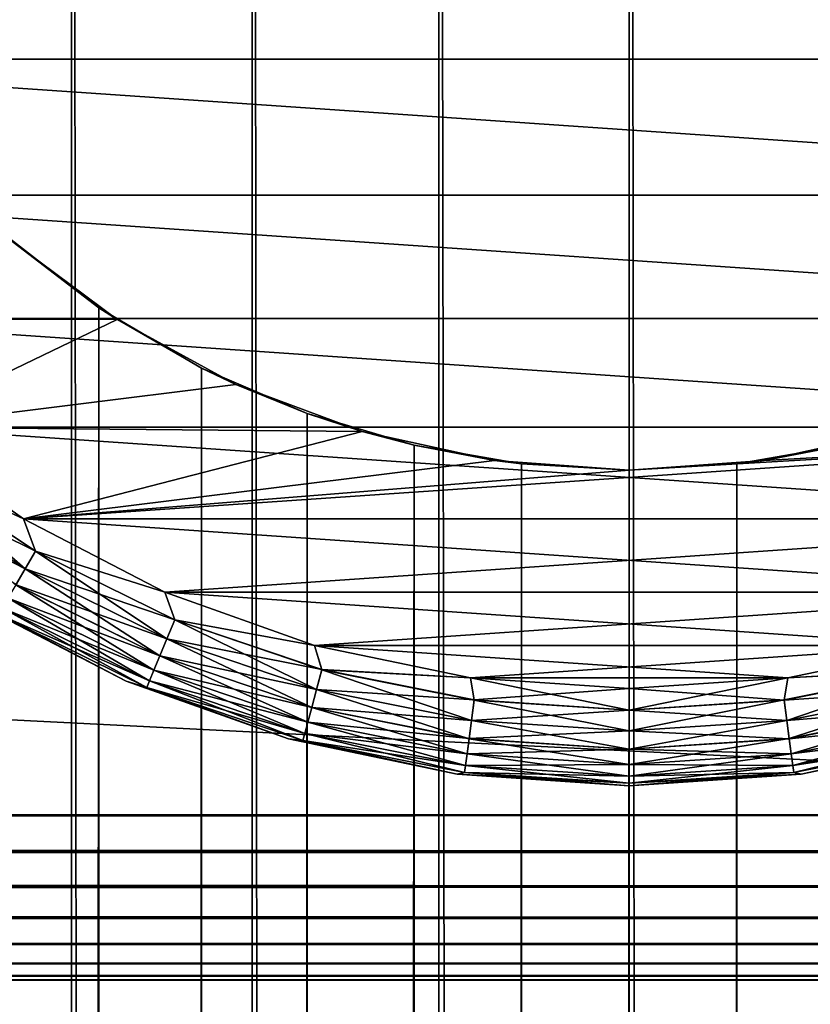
# Model space of a CAD drawing. Extents: x -265 to 265, y 0 to 1307.
# Tile 419 of 436: x 244 to 252, y 1265 to 1275. Entities that reach past the tile are written whole.
import ezdxf

# ---------------------------------------------------------------- set-up
doc = ezdxf.new("R2010")
doc.units = 0
doc.header["$LTSCALE"] = 65.185185
for name, color, linetype in [('39', 7, 'CONTINUOUS'), ('40', 7, 'CONTINUOUS'), ('45', 7, 'CONTINUOUS'), ('46', 7, 'CONTINUOUS'), ('49', 7, 'CONTINUOUS'), ('50', 7, 'CONTINUOUS'), ('53', 7, 'CONTINUOUS'), ('54', 7, 'CONTINUOUS'), ('57', 7, 'CONTINUOUS'), ('58', 7, 'CONTINUOUS'), ('61', 7, 'CONTINUOUS'), ('62', 7, 'CONTINUOUS'), ('71', 7, 'CONTINUOUS'), ('72', 7, 'CONTINUOUS'), ('73', 7, 'CONTINUOUS'), ('74', 7, 'CONTINUOUS'), ('75', 7, 'CONTINUOUS')]:
    doc.layers.add(name, color=color, linetype=linetype)

msp = doc.modelspace()

# ---------------------------------------------------------------- linework, layer by layer
at = {"layer": '39', "color": 7, "linetype": 'CONTINUOUS'}
for points in [[(242.5, 1, 12.99), (244.26, 1, 13.858), (242.5, 1299, 12.99), (242.5, 1, 12.99)], [(242.5, 1299, 12.99), (244.26, 1, 13.858), (244.26, 1299, 13.858), (242.5, 1299, 12.99)], [(244.26, 1, 13.858), (246.118, 1, 14.489), (244.26, 1299, 13.858), (244.26, 1, 13.858)], [(244.26, 1299, 13.858), (246.118, 1, 14.489), (246.118, 1299, 14.489), (244.26, 1299, 13.858)], [(246.118, 1, 14.489), (248.042, 1, 14.872), (246.118, 1299, 14.489), (246.118, 1, 14.489)], [(246.118, 1299, 14.489), (248.042, 1, 14.872), (248.042, 1299, 14.872), (246.118, 1299, 14.489)], [(248.042, 1, 14.872), (250, 1, 15), (248.042, 1299, 14.872), (248.042, 1, 14.872)], [(248.042, 1299, 14.872), (250, 1, 15), (250, 1299, 15), (248.042, 1299, 14.872)], [(250, 1, 15), (251.958, 1, 14.872), (250, 1299, 15), (250, 1, 15)], [(250, 1299, 15), (251.958, 1, 14.872), (251.958, 1299, 14.872), (250, 1299, 15)]]:
    msp.add_3dface(points, dxfattribs=at)
at = {"layer": '40', "color": 7, "linetype": 'CONTINUOUS'}
for points in [[(243.539, 1272.698, -13.537), (244.542, 1271.921, -13.972), (243.539, 27.302, -13.537), (243.539, 1272.698, -13.537)], [(243.539, 27.302, -13.537), (244.542, 1271.921, -13.972), (244.542, 28.079, -13.972), (243.539, 27.302, -13.537)], [(244.542, 1271.921, -13.972), (245.599, 1271.3, -14.34), (244.542, 28.079, -13.972), (244.542, 1271.921, -13.972)], [(244.542, 28.079, -13.972), (245.599, 1271.3, -14.34), (245.599, 28.7, -14.34), (244.542, 28.079, -13.972)], [(245.599, 1271.3, -14.34), (246.686, 1270.831, -14.629), (245.599, 28.7, -14.34), (245.599, 1271.3, -14.34)], [(245.599, 28.7, -14.34), (246.686, 1270.831, -14.629), (246.686, 29.169, -14.629), (245.599, 28.7, -14.34)], [(246.686, 1270.831, -14.629), (247.786, 1270.505, -14.836), (246.686, 29.169, -14.629), (246.686, 1270.831, -14.629)], [(246.686, 29.169, -14.629), (247.786, 1270.505, -14.836), (247.786, 29.495, -14.836), (246.686, 29.169, -14.629)], [(247.786, 1270.505, -14.836), (248.892, 1270.313, -14.959), (247.786, 29.495, -14.836), (247.786, 1270.505, -14.836)], [(251.108, 1270.313, -14.959), (252.214, 1270.505, -14.836), (251.108, 29.687, -14.959), (251.108, 1270.313, -14.959)], [(251.108, 29.687, -14.959), (252.214, 1270.505, -14.836), (252.214, 29.495, -14.836), (251.108, 29.687, -14.959)], [(247.786, 29.495, -14.836), (248.892, 1270.313, -14.959), (248.892, 29.687, -14.959), (247.786, 29.495, -14.836)], [(248.892, 1270.313, -14.959), (250, 1270.25, -15), (248.892, 29.687, -14.959), (248.892, 1270.313, -14.959)], [(248.892, 29.687, -14.959), (250, 1270.25, -15), (250, 29.75, -15), (248.892, 29.687, -14.959)], [(250, 1270.25, -15), (251.108, 1270.313, -14.959), (250, 29.75, -15), (250, 1270.25, -15)], [(250, 29.75, -15), (251.108, 1270.313, -14.959), (251.108, 29.687, -14.959), (250, 29.75, -15)]]:
    msp.add_3dface(points, dxfattribs=at)
at = {"layer": '45', "color": 7, "linetype": 'CONTINUOUS'}
for points in [[(244.542, 1271.921, -13.972), (243.539, 1272.698, -13.537), (243.615, 1272.631, -25), (244.542, 1271.921, -13.972)], [(244.729, 1271.798, -25), (244.542, 1271.921, -13.972), (243.615, 1272.631, -25), (244.729, 1271.798, -25)], [(245.599, 1271.3, -14.34), (244.542, 1271.921, -13.972), (244.729, 1271.798, -25), (245.599, 1271.3, -14.34)], [(245.95, 1271.131, -25), (245.599, 1271.3, -14.34), (244.729, 1271.798, -25), (245.95, 1271.131, -25)], [(246.686, 1270.831, -14.629), (245.599, 1271.3, -14.34), (245.95, 1271.131, -25), (246.686, 1270.831, -14.629)], [(247.253, 1270.645, -25), (246.686, 1270.831, -14.629), (245.95, 1271.131, -25), (247.253, 1270.645, -25)], [(247.786, 1270.505, -14.836), (246.686, 1270.831, -14.629), (247.253, 1270.645, -25), (247.786, 1270.505, -14.836)], [(248.612, 1270.349, -25), (247.786, 1270.505, -14.836), (247.253, 1270.645, -25), (248.612, 1270.349, -25)], [(248.892, 1270.313, -14.959), (247.786, 1270.505, -14.836), (248.612, 1270.349, -25), (248.892, 1270.313, -14.959)], [(250, 1270.25, -25), (248.892, 1270.313, -14.959), (248.612, 1270.349, -25), (250, 1270.25, -25)], [(250, 1270.25, -15), (248.892, 1270.313, -14.959), (250, 1270.25, -25), (250, 1270.25, -15)]]:
    msp.add_3dface(points, dxfattribs=at)
at = {"layer": '46', "color": 7, "linetype": 'CONTINUOUS'}
for points in [[(252.747, 1270.645, -25), (252.214, 1270.505, -14.836), (251.388, 1270.349, -25), (252.747, 1270.645, -25)], [(252.214, 1270.505, -14.836), (251.108, 1270.313, -14.959), (251.388, 1270.349, -25), (252.214, 1270.505, -14.836)], [(251.108, 1270.313, -14.959), (250, 1270.25, -15), (251.388, 1270.349, -25), (251.108, 1270.313, -14.959)], [(250, 1270.25, -15), (250, 1270.25, -25), (251.388, 1270.349, -25), (250, 1270.25, -15)]]:
    msp.add_3dface(points, dxfattribs=at)
at = {"layer": '49', "color": 7, "linetype": 'CONTINUOUS'}
for points in [[(244.729, 1271.798, -25), (243.615, 1272.631, -25), (241.23, 1271.809, -25), (244.729, 1271.798, -25)], [(242.427, 1270.691, -25), (244.729, 1271.798, -25), (241.23, 1271.809, -25), (242.427, 1270.691, -25)], [(245.95, 1271.131, -25), (244.729, 1271.798, -25), (242.427, 1270.691, -25), (245.95, 1271.131, -25)], [(247.253, 1270.645, -25), (245.95, 1271.131, -25), (242.427, 1270.691, -25), (247.253, 1270.645, -25)], [(243.765, 1269.747, -25), (247.253, 1270.645, -25), (242.427, 1270.691, -25), (243.765, 1269.747, -25)], [(250, 1270.25, -25), (243.765, 1269.747, -25), (257.573, 1270.691, -25), (250, 1270.25, -25)], [(257.573, 1270.691, -25), (243.765, 1269.747, -25), (256.235, 1269.747, -25), (257.573, 1270.691, -25)], [(248.612, 1270.349, -25), (247.253, 1270.645, -25), (243.765, 1269.747, -25), (248.612, 1270.349, -25)], [(251.388, 1270.349, -25), (250, 1270.25, -25), (257.573, 1270.691, -25), (251.388, 1270.349, -25)], [(252.747, 1270.645, -25), (251.388, 1270.349, -25), (257.573, 1270.691, -25), (252.747, 1270.645, -25)], [(250, 1270.25, -25), (248.612, 1270.349, -25), (243.765, 1269.747, -25), (250, 1270.25, -25)], [(243.765, 1269.747, -25), (245.219, 1268.993, -25), (256.235, 1269.747, -25), (243.765, 1269.747, -25)], [(256.235, 1269.747, -25), (245.219, 1268.993, -25), (254.781, 1268.993, -25), (256.235, 1269.747, -25)], [(245.219, 1268.993, -25), (246.762, 1268.445, -25), (254.781, 1268.993, -25), (245.219, 1268.993, -25)], [(254.781, 1268.993, -25), (246.762, 1268.445, -25), (253.238, 1268.445, -25), (254.781, 1268.993, -25)], [(246.762, 1268.445, -25), (248.366, 1268.112, -25), (253.238, 1268.445, -25), (246.762, 1268.445, -25)], [(253.238, 1268.445, -25), (248.366, 1268.112, -25), (251.634, 1268.112, -25), (253.238, 1268.445, -25)], [(248.366, 1268.112, -25), (250, 1268, -25), (251.634, 1268.112, -25), (248.366, 1268.112, -25)]]:
    msp.add_3dface(points, dxfattribs=at)
at = {"layer": '50', "color": 7, "linetype": 'CONTINUOUS'}
for points in [[(239.345, 1274.479, -75), (238.693, 1275.981, -75), (260.655, 1274.479, -75), (239.345, 1274.479, -75)], [(260.655, 1274.479, -75), (238.693, 1275.981, -75), (261.307, 1275.981, -75), (260.655, 1274.479, -75)], [(240.196, 1273.08, -75), (239.345, 1274.479, -75), (259.804, 1273.08, -75), (240.196, 1273.08, -75)], [(259.804, 1273.08, -75), (239.345, 1274.479, -75), (260.655, 1274.479, -75), (259.804, 1273.08, -75)], [(241.23, 1271.809, -75), (240.196, 1273.08, -75), (258.77, 1271.809, -75), (241.23, 1271.809, -75)], [(258.77, 1271.809, -75), (240.196, 1273.08, -75), (259.804, 1273.08, -75), (258.77, 1271.809, -75)], [(242.427, 1270.691, -75), (241.23, 1271.809, -75), (257.573, 1270.691, -75), (242.427, 1270.691, -75)], [(257.573, 1270.691, -75), (241.23, 1271.809, -75), (258.77, 1271.809, -75), (257.573, 1270.691, -75)], [(243.765, 1269.747, -75), (242.427, 1270.691, -75), (256.235, 1269.747, -75), (243.765, 1269.747, -75)], [(256.235, 1269.747, -75), (242.427, 1270.691, -75), (257.573, 1270.691, -75), (256.235, 1269.747, -75)], [(245.219, 1268.993, -75), (243.765, 1269.747, -75), (254.781, 1268.993, -75), (245.219, 1268.993, -75)], [(254.781, 1268.993, -75), (243.765, 1269.747, -75), (256.235, 1269.747, -75), (254.781, 1268.993, -75)], [(246.762, 1268.445, -75), (245.219, 1268.993, -75), (253.238, 1268.445, -75), (246.762, 1268.445, -75)], [(253.238, 1268.445, -75), (245.219, 1268.993, -75), (254.781, 1268.993, -75), (253.238, 1268.445, -75)], [(248.366, 1268.112, -75), (246.762, 1268.445, -75), (251.634, 1268.112, -75), (248.366, 1268.112, -75)], [(251.634, 1268.112, -75), (246.762, 1268.445, -75), (253.238, 1268.445, -75), (251.634, 1268.112, -75)], [(250, 1268, -75), (248.366, 1268.112, -75), (251.634, 1268.112, -75), (250, 1268, -75)]]:
    msp.add_3dface(points, dxfattribs=at)
at = {"layer": '53', "color": 7, "linetype": 'CONTINUOUS'}
for points in [[(243.245, 1268.893, -74), (244.821, 1268.076, -74), (243.245, 1268.893, -26), (243.245, 1268.893, -74)], [(243.245, 1268.893, -26), (244.821, 1268.076, -74), (244.821, 1268.076, -26), (243.245, 1268.893, -26)], [(244.821, 1268.076, -74), (246.493, 1267.482, -74), (244.821, 1268.076, -26), (244.821, 1268.076, -74)], [(244.821, 1268.076, -26), (246.493, 1267.482, -74), (246.493, 1267.482, -26), (244.821, 1268.076, -26)], [(246.493, 1267.482, -74), (248.23, 1267.121, -74), (246.493, 1267.482, -26), (246.493, 1267.482, -74)], [(246.493, 1267.482, -26), (248.23, 1267.121, -74), (248.23, 1267.121, -26), (246.493, 1267.482, -26)], [(248.23, 1267.121, -74), (250, 1267, -74), (248.23, 1267.121, -26), (248.23, 1267.121, -74)], [(248.23, 1267.121, -26), (250, 1267, -74), (250, 1267, -26), (248.23, 1267.121, -26)]]:
    msp.add_3dface(points, dxfattribs=at)
at = {"layer": '54', "color": 7, "linetype": 'CONTINUOUS'}
for points in [[(251.77, 1267.121, -74), (253.507, 1267.482, -74), (251.77, 1267.121, -26), (251.77, 1267.121, -74)], [(251.77, 1267.121, -26), (253.507, 1267.482, -74), (253.507, 1267.482, -26), (251.77, 1267.121, -26)], [(250, 1267, -26), (250, 1267, -74), (251.77, 1267.121, -74), (250, 1267, -26)], [(250, 1267, -26), (251.77, 1267.121, -74), (251.77, 1267.121, -26), (250, 1267, -26)]]:
    msp.add_3dface(points, dxfattribs=at)
at = {"layer": '57', "color": 7, "linetype": 'CONTINUOUS'}
for points in [[(242.427, 1270.691, -75), (243.765, 1269.747, -75), (242.56, 1270.304, -74.975), (242.427, 1270.691, -75)], [(242.56, 1270.304, -74.975), (243.889, 1269.416, -74.975), (242.431, 1270.136, -74.901), (242.56, 1270.304, -74.975)], [(242.56, 1270.304, -74.975), (243.765, 1269.747, -75), (243.889, 1269.416, -74.975), (242.56, 1270.304, -74.975)], [(242.431, 1270.136, -74.901), (243.783, 1269.233, -74.901), (242.316, 1269.986, -74.782), (242.431, 1270.136, -74.901)], [(242.431, 1270.136, -74.901), (243.889, 1269.416, -74.975), (243.783, 1269.233, -74.901), (242.431, 1270.136, -74.901)], [(242.316, 1269.986, -74.782), (243.783, 1269.233, -74.901), (243.689, 1269.068, -74.782), (242.316, 1269.986, -74.782)], [(243.765, 1269.747, -75), (245.219, 1268.993, -75), (243.889, 1269.416, -74.975), (243.765, 1269.747, -75)], [(243.889, 1269.416, -74.975), (245.323, 1268.709, -74.975), (243.783, 1269.233, -74.901), (243.889, 1269.416, -74.975)], [(243.889, 1269.416, -74.975), (245.219, 1268.993, -75), (245.323, 1268.709, -74.975), (243.889, 1269.416, -74.975)], [(243.783, 1269.233, -74.901), (245.242, 1268.513, -74.901), (243.689, 1269.068, -74.782), (243.783, 1269.233, -74.901)], [(243.783, 1269.233, -74.901), (245.323, 1268.709, -74.975), (245.242, 1268.513, -74.901), (243.783, 1269.233, -74.901)], [(243.689, 1269.068, -74.782), (245.169, 1268.338, -74.782), (243.609, 1268.931, -74.624), (243.689, 1269.068, -74.782)], [(243.689, 1269.068, -74.782), (245.242, 1268.513, -74.901), (245.169, 1268.338, -74.782), (243.689, 1269.068, -74.782)], [(243.609, 1268.931, -74.624), (245.109, 1268.191, -74.624), (243.55, 1268.828, -74.434), (243.609, 1268.931, -74.624)], [(243.609, 1268.931, -74.624), (245.169, 1268.338, -74.782), (245.109, 1268.191, -74.624), (243.609, 1268.931, -74.624)], [(245.219, 1268.993, -75), (246.762, 1268.445, -75), (245.323, 1268.709, -74.975), (245.219, 1268.993, -75)], [(244.821, 1268.076, -74), (243.245, 1268.893, -74), (243.513, 1268.763, -74.223), (244.821, 1268.076, -74)], [(243.55, 1268.828, -74.434), (245.063, 1268.081, -74.434), (243.513, 1268.763, -74.223), (243.55, 1268.828, -74.434)], [(243.55, 1268.828, -74.434), (245.109, 1268.191, -74.624), (245.063, 1268.081, -74.434), (243.55, 1268.828, -74.434)], [(244.821, 1268.076, -74), (243.513, 1268.763, -74.223), (245.035, 1268.013, -74.223), (244.821, 1268.076, -74)], [(243.513, 1268.763, -74.223), (245.063, 1268.081, -74.434), (245.035, 1268.013, -74.223), (243.513, 1268.763, -74.223)], [(245.323, 1268.709, -74.975), (246.837, 1268.195, -74.975), (245.242, 1268.513, -74.901), (245.323, 1268.709, -74.975)], [(245.323, 1268.709, -74.975), (246.762, 1268.445, -75), (246.837, 1268.195, -74.975), (245.323, 1268.709, -74.975)], [(245.242, 1268.513, -74.901), (246.782, 1267.991, -74.901), (245.169, 1268.338, -74.782), (245.242, 1268.513, -74.901)], [(245.242, 1268.513, -74.901), (246.837, 1268.195, -74.975), (246.782, 1267.991, -74.901), (245.242, 1268.513, -74.901)], [(246.762, 1268.445, -75), (248.366, 1268.112, -75), (246.837, 1268.195, -74.975), (246.762, 1268.445, -75)], [(245.169, 1268.338, -74.782), (246.733, 1267.807, -74.782), (245.109, 1268.191, -74.624), (245.169, 1268.338, -74.782)], [(245.169, 1268.338, -74.782), (246.782, 1267.991, -74.901), (246.733, 1267.807, -74.782), (245.169, 1268.338, -74.782)], [(245.109, 1268.191, -74.624), (246.692, 1267.654, -74.624), (245.063, 1268.081, -74.434), (245.109, 1268.191, -74.624)], [(245.109, 1268.191, -74.624), (246.733, 1267.807, -74.782), (246.692, 1267.654, -74.624), (245.109, 1268.191, -74.624)], [(246.837, 1268.195, -74.975), (248.405, 1267.883, -74.975), (246.782, 1267.991, -74.901), (246.837, 1268.195, -74.975)], [(246.837, 1268.195, -74.975), (248.366, 1268.112, -75), (248.405, 1267.883, -74.975), (246.837, 1268.195, -74.975)], [(248.366, 1268.112, -75), (250, 1268, -75), (248.405, 1267.883, -74.975), (248.366, 1268.112, -75)], [(246.493, 1267.482, -74), (244.821, 1268.076, -74), (245.035, 1268.013, -74.223), (246.493, 1267.482, -74)], [(245.063, 1268.081, -74.434), (246.661, 1267.539, -74.434), (245.035, 1268.013, -74.223), (245.063, 1268.081, -74.434)], [(246.493, 1267.482, -74), (245.035, 1268.013, -74.223), (246.642, 1267.467, -74.223), (246.493, 1267.482, -74)], [(245.035, 1268.013, -74.223), (246.661, 1267.539, -74.434), (246.642, 1267.467, -74.223), (245.035, 1268.013, -74.223)], [(245.063, 1268.081, -74.434), (246.692, 1267.654, -74.624), (246.661, 1267.539, -74.434), (245.063, 1268.081, -74.434)], [(246.782, 1267.991, -74.901), (248.377, 1267.673, -74.901), (246.733, 1267.807, -74.782), (246.782, 1267.991, -74.901)], [(246.782, 1267.991, -74.901), (248.405, 1267.883, -74.975), (248.377, 1267.673, -74.901), (246.782, 1267.991, -74.901)], [(250, 1268, -75), (250, 1267.779, -74.975), (248.405, 1267.883, -74.975), (250, 1268, -75)], [(246.733, 1267.807, -74.782), (248.352, 1267.485, -74.782), (246.692, 1267.654, -74.624), (246.733, 1267.807, -74.782)], [(246.733, 1267.807, -74.782), (248.377, 1267.673, -74.901), (248.352, 1267.485, -74.782), (246.733, 1267.807, -74.782)], [(248.405, 1267.883, -74.975), (250, 1267.779, -74.975), (248.377, 1267.673, -74.901), (248.405, 1267.883, -74.975)], [(250, 1267.779, -74.975), (250, 1267.567, -74.901), (248.377, 1267.673, -74.901), (250, 1267.779, -74.975)], [(246.692, 1267.654, -74.624), (248.332, 1267.328, -74.624), (246.661, 1267.539, -74.434), (246.692, 1267.654, -74.624)], [(246.692, 1267.654, -74.624), (248.352, 1267.485, -74.782), (248.332, 1267.328, -74.624), (246.692, 1267.654, -74.624)], [(248.377, 1267.673, -74.901), (250, 1267.567, -74.901), (248.352, 1267.485, -74.782), (248.377, 1267.673, -74.901)], [(248.23, 1267.121, -74), (246.493, 1267.482, -74), (246.642, 1267.467, -74.223), (248.23, 1267.121, -74)], [(246.661, 1267.539, -74.434), (248.316, 1267.209, -74.434), (246.642, 1267.467, -74.223), (246.661, 1267.539, -74.434)], [(246.661, 1267.539, -74.434), (248.332, 1267.328, -74.624), (248.316, 1267.209, -74.434), (246.661, 1267.539, -74.434)], [(248.352, 1267.485, -74.782), (250, 1267.377, -74.782), (248.332, 1267.328, -74.624), (248.352, 1267.485, -74.782)], [(250, 1267.567, -74.901), (250, 1267.377, -74.782), (248.352, 1267.485, -74.782), (250, 1267.567, -74.901)], [(248.23, 1267.121, -74), (246.642, 1267.467, -74.223), (248.306, 1267.136, -74.223), (248.23, 1267.121, -74)], [(246.642, 1267.467, -74.223), (248.316, 1267.209, -74.434), (248.306, 1267.136, -74.223), (246.642, 1267.467, -74.223)], [(248.332, 1267.328, -74.624), (250, 1267.218, -74.624), (248.316, 1267.209, -74.434), (248.332, 1267.328, -74.624)], [(250, 1267.377, -74.782), (250, 1267.218, -74.624), (248.332, 1267.328, -74.624), (250, 1267.377, -74.782)], [(248.316, 1267.209, -74.434), (250, 1267.099, -74.434), (248.306, 1267.136, -74.223), (248.316, 1267.209, -74.434)], [(250, 1267.218, -74.624), (250, 1267.099, -74.434), (248.316, 1267.209, -74.434), (250, 1267.218, -74.624)], [(250, 1267.025, -74.223), (248.23, 1267.121, -74), (248.306, 1267.136, -74.223), (250, 1267.025, -74.223)], [(250, 1267, -74), (248.23, 1267.121, -74), (250, 1267.025, -74.223), (250, 1267, -74)], [(250, 1267.099, -74.434), (250, 1267.025, -74.223), (248.306, 1267.136, -74.223), (250, 1267.099, -74.434)]]:
    msp.add_3dface(points, dxfattribs=at)
at = {"layer": '58', "color": 7, "linetype": 'CONTINUOUS'}
for points in [[(251.634, 1268.112, -75), (253.238, 1268.445, -75), (253.163, 1268.195, -74.975), (251.634, 1268.112, -75)], [(251.595, 1267.883, -74.975), (251.634, 1268.112, -75), (253.163, 1268.195, -74.975), (251.595, 1267.883, -74.975)], [(251.595, 1267.883, -74.975), (253.163, 1268.195, -74.975), (251.623, 1267.673, -74.901), (251.595, 1267.883, -74.975)], [(251.623, 1267.673, -74.901), (253.163, 1268.195, -74.975), (253.218, 1267.991, -74.901), (251.623, 1267.673, -74.901)], [(250, 1268, -75), (251.634, 1268.112, -75), (250, 1267.779, -74.975), (250, 1268, -75)], [(250, 1267.779, -74.975), (251.634, 1268.112, -75), (251.595, 1267.883, -74.975), (250, 1267.779, -74.975)], [(251.623, 1267.673, -74.901), (253.218, 1267.991, -74.901), (251.648, 1267.485, -74.782), (251.623, 1267.673, -74.901)], [(251.648, 1267.485, -74.782), (253.218, 1267.991, -74.901), (253.267, 1267.807, -74.782), (251.648, 1267.485, -74.782)], [(250, 1267.779, -74.975), (251.595, 1267.883, -74.975), (250, 1267.567, -74.901), (250, 1267.779, -74.975)], [(250, 1267.567, -74.901), (251.595, 1267.883, -74.975), (251.623, 1267.673, -74.901), (250, 1267.567, -74.901)], [(251.648, 1267.485, -74.782), (253.267, 1267.807, -74.782), (251.668, 1267.328, -74.624), (251.648, 1267.485, -74.782)], [(251.668, 1267.328, -74.624), (253.267, 1267.807, -74.782), (253.308, 1267.654, -74.624), (251.668, 1267.328, -74.624)], [(250, 1267.567, -74.901), (251.623, 1267.673, -74.901), (250, 1267.377, -74.782), (250, 1267.567, -74.901)], [(250, 1267.377, -74.782), (251.623, 1267.673, -74.901), (251.648, 1267.485, -74.782), (250, 1267.377, -74.782)], [(251.668, 1267.328, -74.624), (253.308, 1267.654, -74.624), (251.684, 1267.209, -74.434), (251.668, 1267.328, -74.624)], [(251.684, 1267.209, -74.434), (253.308, 1267.654, -74.624), (253.339, 1267.539, -74.434), (251.684, 1267.209, -74.434)], [(250, 1267.377, -74.782), (251.648, 1267.485, -74.782), (250, 1267.218, -74.624), (250, 1267.377, -74.782)], [(250, 1267.218, -74.624), (251.648, 1267.485, -74.782), (251.668, 1267.328, -74.624), (250, 1267.218, -74.624)], [(251.684, 1267.209, -74.434), (253.339, 1267.539, -74.434), (251.694, 1267.136, -74.223), (251.684, 1267.209, -74.434)], [(251.694, 1267.136, -74.223), (253.339, 1267.539, -74.434), (253.358, 1267.467, -74.223), (251.694, 1267.136, -74.223)], [(253.507, 1267.482, -74), (251.77, 1267.121, -74), (253.358, 1267.467, -74.223), (253.507, 1267.482, -74)], [(251.77, 1267.121, -74), (251.694, 1267.136, -74.223), (253.358, 1267.467, -74.223), (251.77, 1267.121, -74)], [(250, 1267.218, -74.624), (251.668, 1267.328, -74.624), (250, 1267.099, -74.434), (250, 1267.218, -74.624)], [(250, 1267.099, -74.434), (251.668, 1267.328, -74.624), (251.684, 1267.209, -74.434), (250, 1267.099, -74.434)], [(250, 1267.099, -74.434), (251.684, 1267.209, -74.434), (250, 1267.025, -74.223), (250, 1267.099, -74.434)], [(250, 1267.025, -74.223), (251.684, 1267.209, -74.434), (251.694, 1267.136, -74.223), (250, 1267.025, -74.223)], [(251.77, 1267.121, -74), (250, 1267, -74), (251.694, 1267.136, -74.223), (251.77, 1267.121, -74)], [(250, 1267, -74), (250, 1267.025, -74.223), (251.694, 1267.136, -74.223), (250, 1267, -74)]]:
    msp.add_3dface(points, dxfattribs=at)
at = {"layer": '61', "color": 7, "linetype": 'CONTINUOUS'}
for points in [[(243.765, 1269.747, -25), (242.427, 1270.691, -25), (242.559, 1270.303, -25.025), (243.765, 1269.747, -25)], [(243.783, 1269.232, -25.099), (242.559, 1270.303, -25.025), (242.431, 1270.135, -25.099), (243.783, 1269.232, -25.099)], [(243.889, 1269.415, -25.025), (243.765, 1269.747, -25), (242.559, 1270.303, -25.025), (243.889, 1269.415, -25.025)], [(243.889, 1269.415, -25.025), (242.559, 1270.303, -25.025), (243.783, 1269.232, -25.099), (243.889, 1269.415, -25.025)], [(243.783, 1269.232, -25.099), (242.431, 1270.135, -25.099), (243.688, 1269.067, -25.218), (243.783, 1269.232, -25.099)], [(245.219, 1268.993, -25), (243.765, 1269.747, -25), (243.889, 1269.415, -25.025), (245.219, 1268.993, -25)], [(245.242, 1268.512, -25.099), (243.889, 1269.415, -25.025), (243.783, 1269.232, -25.099), (245.242, 1268.512, -25.099)], [(245.323, 1268.708, -25.025), (245.219, 1268.993, -25), (243.889, 1269.415, -25.025), (245.323, 1268.708, -25.025)], [(245.323, 1268.708, -25.025), (243.889, 1269.415, -25.025), (245.242, 1268.512, -25.099), (245.323, 1268.708, -25.025)], [(245.169, 1268.337, -25.218), (243.783, 1269.232, -25.099), (243.688, 1269.067, -25.218), (245.169, 1268.337, -25.218)], [(245.242, 1268.512, -25.099), (243.783, 1269.232, -25.099), (245.169, 1268.337, -25.218), (245.242, 1268.512, -25.099)], [(245.108, 1268.191, -25.377), (243.688, 1269.067, -25.218), (243.609, 1268.93, -25.377), (245.108, 1268.191, -25.377)], [(245.169, 1268.337, -25.218), (243.688, 1269.067, -25.218), (245.108, 1268.191, -25.377), (245.169, 1268.337, -25.218)], [(245.063, 1268.081, -25.567), (243.609, 1268.93, -25.377), (243.549, 1268.827, -25.567), (245.063, 1268.081, -25.567)], [(245.108, 1268.191, -25.377), (243.609, 1268.93, -25.377), (245.063, 1268.081, -25.567), (245.108, 1268.191, -25.377)], [(246.762, 1268.445, -25), (245.219, 1268.993, -25), (245.323, 1268.708, -25.025), (246.762, 1268.445, -25)], [(243.245, 1268.893, -26), (244.821, 1268.076, -26), (243.512, 1268.763, -25.779), (243.245, 1268.893, -26)], [(245.035, 1268.012, -25.779), (243.549, 1268.827, -25.567), (243.512, 1268.763, -25.779), (245.035, 1268.012, -25.779)], [(245.063, 1268.081, -25.567), (243.549, 1268.827, -25.567), (245.035, 1268.012, -25.779), (245.063, 1268.081, -25.567)], [(244.821, 1268.076, -26), (245.035, 1268.012, -25.779), (243.512, 1268.763, -25.779), (244.821, 1268.076, -26)], [(246.782, 1267.99, -25.099), (245.323, 1268.708, -25.025), (245.242, 1268.512, -25.099), (246.782, 1267.99, -25.099)], [(246.837, 1268.194, -25.025), (246.762, 1268.445, -25), (245.323, 1268.708, -25.025), (246.837, 1268.194, -25.025)], [(246.837, 1268.194, -25.025), (245.323, 1268.708, -25.025), (246.782, 1267.99, -25.099), (246.837, 1268.194, -25.025)], [(246.733, 1267.806, -25.218), (245.242, 1268.512, -25.099), (245.169, 1268.337, -25.218), (246.733, 1267.806, -25.218)], [(246.782, 1267.99, -25.099), (245.242, 1268.512, -25.099), (246.733, 1267.806, -25.218), (246.782, 1267.99, -25.099)], [(248.366, 1268.112, -25), (246.762, 1268.445, -25), (246.837, 1268.194, -25.025), (248.366, 1268.112, -25)], [(246.692, 1267.653, -25.377), (245.169, 1268.337, -25.218), (245.108, 1268.191, -25.377), (246.692, 1267.653, -25.377)], [(246.733, 1267.806, -25.218), (245.169, 1268.337, -25.218), (246.692, 1267.653, -25.377), (246.733, 1267.806, -25.218)], [(246.661, 1267.538, -25.567), (245.108, 1268.191, -25.377), (245.063, 1268.081, -25.567), (246.661, 1267.538, -25.567)], [(246.692, 1267.653, -25.377), (245.108, 1268.191, -25.377), (246.661, 1267.538, -25.567), (246.692, 1267.653, -25.377)], [(248.377, 1267.672, -25.099), (246.837, 1268.194, -25.025), (246.782, 1267.99, -25.099), (248.377, 1267.672, -25.099)], [(248.405, 1267.882, -25.025), (248.366, 1268.112, -25), (246.837, 1268.194, -25.025), (248.405, 1267.882, -25.025)], [(248.405, 1267.882, -25.025), (246.837, 1268.194, -25.025), (248.377, 1267.672, -25.099), (248.405, 1267.882, -25.025)], [(250, 1268, -25), (248.366, 1268.112, -25), (250, 1267.777, -25.025), (250, 1268, -25)], [(250, 1267.777, -25.025), (248.366, 1268.112, -25), (248.405, 1267.882, -25.025), (250, 1267.777, -25.025)], [(244.821, 1268.076, -26), (246.493, 1267.482, -26), (245.035, 1268.012, -25.779), (244.821, 1268.076, -26)], [(246.642, 1267.467, -25.779), (245.063, 1268.081, -25.567), (245.035, 1268.012, -25.779), (246.642, 1267.467, -25.779)], [(246.493, 1267.482, -26), (246.642, 1267.467, -25.779), (245.035, 1268.012, -25.779), (246.493, 1267.482, -26)], [(246.661, 1267.538, -25.567), (245.063, 1268.081, -25.567), (246.642, 1267.467, -25.779), (246.661, 1267.538, -25.567)], [(248.352, 1267.484, -25.218), (246.782, 1267.99, -25.099), (246.733, 1267.806, -25.218), (248.352, 1267.484, -25.218)], [(248.377, 1267.672, -25.099), (246.782, 1267.99, -25.099), (248.352, 1267.484, -25.218), (248.377, 1267.672, -25.099)], [(248.332, 1267.327, -25.377), (246.733, 1267.806, -25.218), (246.692, 1267.653, -25.377), (248.332, 1267.327, -25.377)], [(248.352, 1267.484, -25.218), (246.733, 1267.806, -25.218), (248.332, 1267.327, -25.377), (248.352, 1267.484, -25.218)], [(250, 1267.566, -25.099), (248.405, 1267.882, -25.025), (248.377, 1267.672, -25.099), (250, 1267.566, -25.099)], [(250, 1267.566, -25.099), (250, 1267.777, -25.025), (248.405, 1267.882, -25.025), (250, 1267.566, -25.099)], [(248.316, 1267.209, -25.567), (246.692, 1267.653, -25.377), (246.661, 1267.538, -25.567), (248.316, 1267.209, -25.567)], [(248.332, 1267.327, -25.377), (246.692, 1267.653, -25.377), (248.316, 1267.209, -25.567), (248.332, 1267.327, -25.377)], [(250, 1267.376, -25.218), (248.377, 1267.672, -25.099), (248.352, 1267.484, -25.218), (250, 1267.376, -25.218)], [(250, 1267.376, -25.218), (250, 1267.566, -25.099), (248.377, 1267.672, -25.099), (250, 1267.376, -25.218)], [(246.493, 1267.482, -26), (248.23, 1267.121, -26), (246.642, 1267.467, -25.779), (246.493, 1267.482, -26)], [(248.306, 1267.136, -25.779), (246.661, 1267.538, -25.567), (246.642, 1267.467, -25.779), (248.306, 1267.136, -25.779)], [(248.316, 1267.209, -25.567), (246.661, 1267.538, -25.567), (248.306, 1267.136, -25.779), (248.316, 1267.209, -25.567)], [(250, 1267.218, -25.377), (248.352, 1267.484, -25.218), (248.332, 1267.327, -25.377), (250, 1267.218, -25.377)], [(250, 1267.218, -25.377), (250, 1267.376, -25.218), (248.352, 1267.484, -25.218), (250, 1267.218, -25.377)], [(248.23, 1267.121, -26), (248.306, 1267.136, -25.779), (246.642, 1267.467, -25.779), (248.23, 1267.121, -26)], [(250, 1267.099, -25.567), (248.332, 1267.327, -25.377), (248.316, 1267.209, -25.567), (250, 1267.099, -25.567)], [(250, 1267.099, -25.567), (250, 1267.218, -25.377), (248.332, 1267.327, -25.377), (250, 1267.099, -25.567)], [(250, 1267.025, -25.779), (248.316, 1267.209, -25.567), (248.306, 1267.136, -25.779), (250, 1267.025, -25.779)], [(250, 1267.025, -25.779), (250, 1267.099, -25.567), (248.316, 1267.209, -25.567), (250, 1267.025, -25.779)], [(248.23, 1267.121, -26), (250, 1267, -26), (248.306, 1267.136, -25.779), (248.23, 1267.121, -26)], [(250, 1267, -26), (250, 1267.025, -25.779), (248.306, 1267.136, -25.779), (250, 1267, -26)]]:
    msp.add_3dface(points, dxfattribs=at)
at = {"layer": '62', "color": 7, "linetype": 'CONTINUOUS'}
for points in [[(253.238, 1268.445, -25), (251.634, 1268.112, -25), (253.163, 1268.194, -25.025), (253.238, 1268.445, -25)], [(253.163, 1268.194, -25.025), (251.634, 1268.112, -25), (251.595, 1267.882, -25.025), (253.163, 1268.194, -25.025)], [(253.163, 1268.194, -25.025), (251.595, 1267.882, -25.025), (253.218, 1267.99, -25.099), (253.163, 1268.194, -25.025)], [(251.634, 1268.112, -25), (250, 1268, -25), (251.595, 1267.882, -25.025), (251.634, 1268.112, -25)], [(251.595, 1267.882, -25.025), (250, 1268, -25), (250, 1267.777, -25.025), (251.595, 1267.882, -25.025)], [(253.218, 1267.99, -25.099), (251.595, 1267.882, -25.025), (251.623, 1267.672, -25.099), (253.218, 1267.99, -25.099)], [(253.218, 1267.99, -25.099), (251.623, 1267.672, -25.099), (253.267, 1267.806, -25.218), (253.218, 1267.99, -25.099)], [(251.595, 1267.882, -25.025), (250, 1267.777, -25.025), (251.623, 1267.672, -25.099), (251.595, 1267.882, -25.025)], [(253.267, 1267.806, -25.218), (251.623, 1267.672, -25.099), (251.648, 1267.484, -25.218), (253.267, 1267.806, -25.218)], [(253.267, 1267.806, -25.218), (251.648, 1267.484, -25.218), (253.308, 1267.653, -25.377), (253.267, 1267.806, -25.218)], [(251.623, 1267.672, -25.099), (250, 1267.777, -25.025), (250, 1267.566, -25.099), (251.623, 1267.672, -25.099)], [(251.623, 1267.672, -25.099), (250, 1267.566, -25.099), (251.648, 1267.484, -25.218), (251.623, 1267.672, -25.099)], [(253.308, 1267.653, -25.377), (251.648, 1267.484, -25.218), (251.668, 1267.327, -25.377), (253.308, 1267.653, -25.377)], [(253.308, 1267.653, -25.377), (251.668, 1267.327, -25.377), (253.339, 1267.538, -25.567), (253.308, 1267.653, -25.377)], [(251.648, 1267.484, -25.218), (250, 1267.566, -25.099), (250, 1267.376, -25.218), (251.648, 1267.484, -25.218)], [(251.648, 1267.484, -25.218), (250, 1267.376, -25.218), (251.668, 1267.327, -25.377), (251.648, 1267.484, -25.218)], [(253.339, 1267.538, -25.567), (251.668, 1267.327, -25.377), (251.684, 1267.209, -25.567), (253.339, 1267.538, -25.567)], [(253.339, 1267.538, -25.567), (251.684, 1267.209, -25.567), (253.358, 1267.467, -25.779), (253.339, 1267.538, -25.567)], [(251.77, 1267.121, -26), (253.507, 1267.482, -26), (253.358, 1267.467, -25.779), (251.77, 1267.121, -26)], [(253.358, 1267.467, -25.779), (251.684, 1267.209, -25.567), (251.694, 1267.136, -25.779), (253.358, 1267.467, -25.779)], [(251.77, 1267.121, -26), (253.358, 1267.467, -25.779), (251.694, 1267.136, -25.779), (251.77, 1267.121, -26)], [(251.668, 1267.327, -25.377), (250, 1267.376, -25.218), (250, 1267.218, -25.377), (251.668, 1267.327, -25.377)], [(251.668, 1267.327, -25.377), (250, 1267.218, -25.377), (251.684, 1267.209, -25.567), (251.668, 1267.327, -25.377)], [(251.684, 1267.209, -25.567), (250, 1267.218, -25.377), (250, 1267.099, -25.567), (251.684, 1267.209, -25.567)], [(251.684, 1267.209, -25.567), (250, 1267.099, -25.567), (251.694, 1267.136, -25.779), (251.684, 1267.209, -25.567)], [(251.77, 1267.121, -26), (251.694, 1267.136, -25.779), (250, 1267.025, -25.779), (251.77, 1267.121, -26)], [(251.694, 1267.136, -25.779), (250, 1267.099, -25.567), (250, 1267.025, -25.779), (251.694, 1267.136, -25.779)], [(250, 1267, -26), (251.77, 1267.121, -26), (250, 1267.025, -25.779), (250, 1267, -26)]]:
    msp.add_3dface(points, dxfattribs=at)
at = {"layer": '71', "color": 7, "linetype": 'CONTINUOUS'}
for points in [[(-263, 1293.3, 15), (263, 1293.3, 15), (-263, 1266.7, 15), (-263, 1293.3, 15)], [(-263, 1266.7, 15), (263, 1293.3, 15), (263, 1266.7, 15), (-263, 1266.7, 15)]]:
    msp.add_3dface(points, dxfattribs=at)
at = {"layer": '72', "color": 7, "linetype": 'CONTINUOUS'}
for points in [[(-263, 1266.7, 15), (263, 1266.7, 15), (263, 1266.324, 15.042), (-263, 1266.7, 15)], [(-263, 1266.322, 15.043), (-263, 1266.7, 15), (263, 1266.324, 15.042), (-263, 1266.322, 15.043)], [(263, 1265.964, 15.168), (-263, 1266.322, 15.043), (263, 1266.324, 15.042), (263, 1265.964, 15.168)], [(-263, 1265.962, 15.169), (-263, 1266.322, 15.043), (263, 1265.964, 15.168), (-263, 1265.962, 15.169)], [(263, 1265.641, 15.37), (-263, 1265.962, 15.169), (263, 1265.964, 15.168), (263, 1265.641, 15.37)], [(-263, 1265.639, 15.371), (-263, 1265.962, 15.169), (263, 1265.641, 15.37), (-263, 1265.639, 15.371)], [(263, 1265.371, 15.639), (-263, 1265.639, 15.371), (263, 1265.641, 15.37), (263, 1265.371, 15.639)], [(-263, 1265.37, 15.641), (-263, 1265.639, 15.371), (263, 1265.371, 15.639), (-263, 1265.37, 15.641)], [(263, 1265.169, 15.962), (-263, 1265.37, 15.641), (263, 1265.371, 15.639), (263, 1265.169, 15.962)], [(-263, 1265.168, 15.964), (-263, 1265.37, 15.641), (263, 1265.169, 15.962), (-263, 1265.168, 15.964)], [(263, 1265.043, 16.322), (-263, 1265.168, 15.964), (263, 1265.169, 15.962), (263, 1265.043, 16.322)], [(-263, 1265.042, 16.324), (-263, 1265.168, 15.964), (263, 1265.043, 16.322), (-263, 1265.042, 16.324)], [(263, 1265, 16.7), (-263, 1265.042, 16.324), (263, 1265.043, 16.322), (263, 1265, 16.7)], [(-263, 1265, 16.7), (-263, 1265.042, 16.324), (263, 1265, 16.7), (-263, 1265, 16.7)]]:
    msp.add_3dface(points, dxfattribs=at)
at = {"layer": '73', "color": 7, "linetype": 'CONTINUOUS'}
for points in [[(-263, 1265, 16.7), (263, 1265, 16.7), (-263, 1265, 23.3), (-263, 1265, 16.7)], [(-263, 1265, 23.3), (263, 1265, 16.7), (263, 1265, 23.3), (-263, 1265, 23.3)]]:
    msp.add_3dface(points, dxfattribs=at)
at = {"layer": '74', "color": 7, "linetype": 'CONTINUOUS'}
for points in [[(-263, 1266.7, 25), (-263, 1266.324, 24.958), (263, 1266.7, 25), (-263, 1266.7, 25)], [(263, 1266.7, 25), (-263, 1266.324, 24.958), (263, 1266.322, 24.957), (263, 1266.7, 25)], [(-263, 1266.324, 24.958), (-263, 1265.964, 24.832), (263, 1266.322, 24.957), (-263, 1266.324, 24.958)], [(263, 1266.322, 24.957), (-263, 1265.964, 24.832), (263, 1265.962, 24.831), (263, 1266.322, 24.957)], [(-263, 1265.964, 24.832), (-263, 1265.641, 24.63), (263, 1265.962, 24.831), (-263, 1265.964, 24.832)], [(263, 1265.962, 24.831), (-263, 1265.641, 24.63), (263, 1265.639, 24.629), (263, 1265.962, 24.831)], [(-263, 1265.641, 24.63), (-263, 1265.371, 24.361), (263, 1265.639, 24.629), (-263, 1265.641, 24.63)], [(263, 1265.639, 24.629), (-263, 1265.371, 24.361), (263, 1265.37, 24.359), (263, 1265.639, 24.629)], [(-263, 1265.371, 24.361), (-263, 1265.169, 24.038), (263, 1265.37, 24.359), (-263, 1265.371, 24.361)], [(263, 1265.37, 24.359), (-263, 1265.169, 24.038), (263, 1265.168, 24.036), (263, 1265.37, 24.359)], [(-263, 1265.169, 24.038), (-263, 1265.043, 23.678), (263, 1265.168, 24.036), (-263, 1265.169, 24.038)], [(263, 1265.168, 24.036), (-263, 1265.043, 23.678), (263, 1265.042, 23.676), (263, 1265.168, 24.036)], [(-263, 1265.043, 23.678), (-263, 1265, 23.3), (263, 1265.042, 23.676), (-263, 1265.043, 23.678)], [(-263, 1265, 23.3), (263, 1265, 23.3), (263, 1265.042, 23.676), (-263, 1265, 23.3)]]:
    msp.add_3dface(points, dxfattribs=at)
at = {"layer": '75', "color": 7, "linetype": 'CONTINUOUS'}
for points in [[(-263, 1266.7, 25), (263, 1266.7, 25), (-263, 1293.3, 25), (-263, 1266.7, 25)], [(-263, 1293.3, 25), (263, 1266.7, 25), (263, 1293.3, 25), (-263, 1293.3, 25)]]:
    msp.add_3dface(points, dxfattribs=at)

doc.saveas('drawing.dxf')
